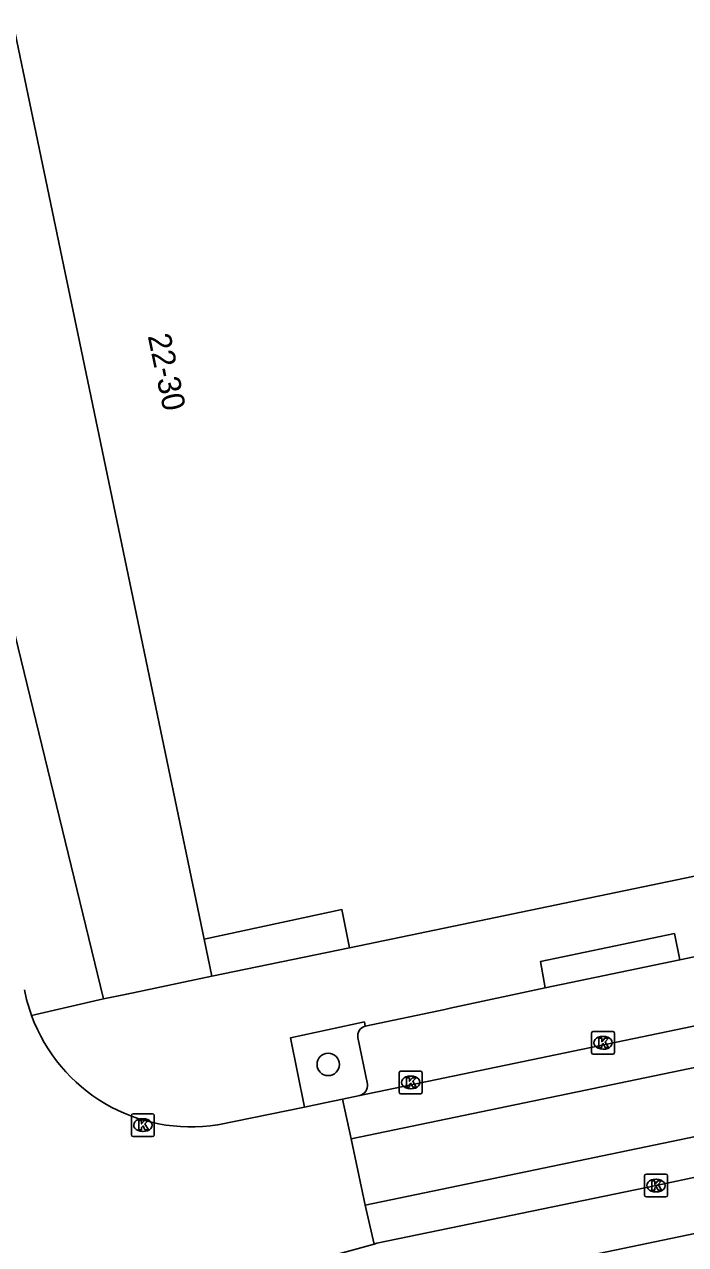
# Model space of a CAD drawing. Extents: x 162990 to 165007, y 383433 to 384336.
# Drawn here: x 164297.4 to 164326.4, y 384112.8 to 384166.2 of the extents above; entities that cross this region are included whole.
import ezdxf

# ---------------------------------------------------------------- set-up
doc = ezdxf.new("R2010")
doc.units = 0
for name, color, linetype in [('IMGEO_Boom', 7, 'Continuous'), ('IMGEO_Kolk', 7, 'Continuous'), ('IMGEO_Pand', 7, 'Continuous'), ('IMGEO_Pand_nummerreeks', 7, 'Continuous'), ('IMGEO_Parkeervlak_open', 7, 'Continuous'), ('IMGEO_Rijbaan_lokaal_gesloten', 7, 'Continuous'), ('IMGEO_Rijbaan_lokaal_open', 7, 'Continuous'), ('IMGEO_Voetpad_open', 7, 'Continuous')]:
    doc.layers.add(name, color=color, linetype=linetype)

msp = doc.modelspace()

# ---------------------------------------------------------------- linework, layer by layer
at = {"layer": 'IMGEO_Boom'}
msp.add_circle((164310.713, 384120.674), 0.489, dxfattribs=at)
at = {"layer": 'IMGEO_Kolk'}
for p, q in [((164322.313, 384122.119), (164323.165, 384122.119)), ((164322.238, 384121.193), (164322.238, 384122.045)), ((164322.726, 384121.899), (164322.751, 384121.899)), ((164323.239, 384122.045), (164323.239, 384121.193)), ((164323.165, 384121.119), (164322.313, 384121.119)), ((164322.749, 384121.339), (164322.724, 384121.339)), ((164313.823, 384119.459), (164313.823, 384120.311)), ((164313.898, 384120.385), (164314.75, 384120.385)), ((164314.311, 384120.165), (164314.336, 384120.165)), ((164314.824, 384120.311), (164314.824, 384119.459)), ((164314.334, 384119.605), (164314.309, 384119.605)), ((164314.75, 384119.385), (164313.898, 384119.385)), ((164302.104, 384117.592), (164302.104, 384118.444)), ((164302.179, 384118.518), (164303.031, 384118.518)), ((164303.105, 384118.444), (164303.105, 384117.592)), ((164302.592, 384118.298), (164302.617, 384118.298)), ((164303.031, 384117.518), (164302.179, 384117.518)), ((164302.615, 384117.738), (164302.59, 384117.738)), ((164324.559, 384114.949), (164324.559, 384115.801)), ((164324.634, 384115.875), (164325.486, 384115.875)), ((164325.56, 384115.801), (164325.56, 384114.949)), ((164325.047, 384115.655), (164325.072, 384115.655)), ((164325.486, 384114.875), (164324.634, 384114.875)), ((164325.07, 384115.095), (164325.045, 384115.095))]:
    msp.add_line(p, q, dxfattribs=at)
for points in [[(164322.313, 384122.119), (164323.165, 384122.119)], [(164322.238, 384121.193), (164322.238, 384122.045)], [(164322.559, 384121.819), (164322.682, 384121.819), (164322.682, 384121.668), (164322.812, 384121.819), (164322.976, 384121.819), (164322.83, 384121.668), (164322.983, 384121.419), (164322.831, 384121.419), (164322.746, 384121.583), (164322.682, 384121.516), (164322.682, 384121.419), (164322.559, 384121.419), (164322.559, 384121.819)], [(164323.239, 384122.045), (164323.239, 384121.193)], [(164323.165, 384121.119), (164322.313, 384121.119)], [(164313.823, 384119.459), (164313.823, 384120.311)], [(164313.898, 384120.385), (164314.75, 384120.385)], [(164314.144, 384120.085), (164314.267, 384120.085), (164314.267, 384119.934), (164314.397, 384120.085), (164314.561, 384120.085), (164314.415, 384119.934), (164314.568, 384119.685), (164314.416, 384119.685), (164314.331, 384119.849), (164314.267, 384119.782), (164314.267, 384119.685), (164314.144, 384119.685), (164314.144, 384120.085)], [(164314.824, 384120.311), (164314.824, 384119.459)], [(164314.75, 384119.385), (164313.898, 384119.385)], [(164302.104, 384117.592), (164302.104, 384118.444)], [(164302.179, 384118.518), (164303.031, 384118.518)], [(164303.105, 384118.444), (164303.105, 384117.592)], [(164302.425, 384118.218), (164302.548, 384118.218), (164302.548, 384118.067), (164302.678, 384118.218), (164302.842, 384118.218), (164302.696, 384118.067), (164302.849, 384117.818), (164302.697, 384117.818), (164302.612, 384117.982), (164302.548, 384117.915), (164302.548, 384117.818), (164302.425, 384117.818), (164302.425, 384118.218)], [(164303.031, 384117.518), (164302.179, 384117.518)], [(164324.559, 384114.949), (164324.559, 384115.801)], [(164324.634, 384115.875), (164325.486, 384115.875)], [(164325.56, 384115.801), (164325.56, 384114.949)], [(164324.88, 384115.575), (164325.003, 384115.575), (164325.003, 384115.424), (164325.133, 384115.575), (164325.297, 384115.575), (164325.151, 384115.424), (164325.304, 384115.175), (164325.152, 384115.175), (164325.067, 384115.339), (164325.003, 384115.272), (164325.003, 384115.175), (164324.88, 384115.175), (164324.88, 384115.575)], [(164325.486, 384114.875), (164324.634, 384114.875)]]:
    msp.add_lwpolyline(points, dxfattribs=at)
for centre, start, end in [((164322.315, 384122.043), 91.552, 178.448), ((164322.315, 384122.043), 91.552, 178.448), ((164323.163, 384122.043), 1.552, 88.448), ((164323.163, 384122.043), 1.552, 88.448), ((164322.315, 384121.195), 181.552, 268.448), ((164322.315, 384121.195), 181.552, 268.448), ((164323.163, 384121.195), 271.552, 358.448), ((164323.163, 384121.195), 271.552, 358.448), ((164313.9, 384120.309), 91.552, 178.448), ((164313.9, 384120.309), 91.552, 178.448), ((164314.748, 384120.309), 1.552, 88.448), ((164314.748, 384120.309), 1.552, 88.448), ((164313.9, 384119.461), 181.552, 268.448), ((164313.9, 384119.461), 181.552, 268.448), ((164314.748, 384119.461), 271.552, 358.448), ((164314.748, 384119.461), 271.552, 358.448), ((164302.181, 384118.442), 91.552, 178.448), ((164302.181, 384118.442), 91.552, 178.448), ((164303.029, 384118.442), 1.552, 88.448), ((164303.029, 384118.442), 1.552, 88.448), ((164302.181, 384117.594), 181.552, 268.448), ((164302.181, 384117.594), 181.552, 268.448), ((164303.029, 384117.594), 271.552, 358.448), ((164303.029, 384117.594), 271.552, 358.448), ((164324.636, 384115.799), 91.552, 178.448), ((164324.636, 384115.799), 91.552, 178.448), ((164325.484, 384115.799), 1.552, 88.448), ((164325.484, 384115.799), 1.552, 88.448), ((164324.636, 384114.951), 181.552, 268.448), ((164324.636, 384114.951), 181.552, 268.448), ((164325.484, 384114.951), 271.552, 358.448), ((164325.484, 384114.951), 271.552, 358.448)]:
    msp.add_arc(centre, 0.0765, start, end, dxfattribs=at)
for centre, major_axis, ratio, start_param, end_param in [((164322.725, 384121.619), (-0.387, 0.002), 0.722429, 4.712389, 7.853982), ((164322.75, 384121.619), (-0.39, 0.002), 0.717154, 1.570796, 4.712389), ((164314.31, 384119.885), (-0.387, 0.002), 0.722429, 4.712389, 7.853982), ((164314.335, 384119.885), (-0.39, 0.002), 0.717154, 1.570796, 4.712389), ((164302.591, 384118.018), (-0.387, 0.002), 0.722429, 4.712389, 7.853982), ((164302.616, 384118.018), (-0.39, 0.002), 0.717154, 1.570796, 4.712389), ((164325.046, 384115.375), (-0.387, 0.002), 0.722429, 4.712389, 7.853982), ((164325.071, 384115.375), (-0.39, 0.002), 0.717154, 1.570796, 4.712389)]:
    msp.add_ellipse(centre, major_axis=major_axis, ratio=ratio, start_param=start_param, end_param=end_param, dxfattribs=at)
at = {"layer": 'IMGEO_Pand'}
for points in [[(164305.282, 384126.16), (164296.446, 384168.542)], [(164357.983, 384135.415), (164339.521, 384131.57), (164311.652, 384125.77)], [(164311.652, 384125.77), (164311.315, 384127.446), (164305.282, 384126.16)]]:
    msp.add_lwpolyline(points, dxfattribs=at)
at = {"layer": 'IMGEO_Parkeervlak_open'}
msp.add_lwpolyline([(164312.431, 384119.81), (164312.014, 384121.845)], dxfattribs=at)
for centre, radius, start, end in [((164312.437, 384121.93), 0.432, 103.7158, 191.4006), ((164311.979, 384119.753), 0.455, 284.7477, 7.1305)]:
    msp.add_arc(centre, radius, start, end, dxfattribs=at)
at = {"layer": 'IMGEO_Rijbaan_lokaal_gesloten'}
for points in [[(164352.456, 384127.707), (164312.095, 384119.313)], [(164311.716, 384117.424), (164353.774, 384126.16)], [(164354.404, 384123.295), (164351.001, 384122.559), (164312.331, 384114.52)], [(164311.344, 384119.156), (164312.095, 384119.313)], [(164329.856, 384116.395), (164325.06, 384115.375), (164312.835, 384112.85), (164312.721, 384112.808)]]:
    msp.add_lwpolyline(points, dxfattribs=at)
at = {"layer": 'IMGEO_Rijbaan_lokaal_open'}
for points in [[(164309.676, 384118.809), (164310.56, 384118.993), (164311.344, 384119.156)], [(164311.344, 384119.156), (164311.716, 384117.424)], [(164305.878, 384118.032), (164309.676, 384118.809)], [(164312.331, 384114.52), (164311.716, 384117.424)], [(164312.721, 384112.808), (164312.331, 384114.52)], [(164312.721, 384112.808), (164310.6, 384112.229)]]:
    msp.add_lwpolyline(points, dxfattribs=at)
for centre, radius, start, end in [((164304.636, 384125.345), 7.35, 191.0254, 200.1228), ((164304.707, 384125.362), 7.422, 200.0566, 279.075)]:
    msp.add_arc(centre, radius, start, end, dxfattribs=at)
at = {"layer": 'IMGEO_Voetpad_open'}
for points in [[(164288.313, 384180.115), (164291.397, 384164.464), (164293.215, 384156.373), (164296.763, 384140.464), (164300.887, 384123.541)], [(164326.106, 384125.245), (164339.216, 384127.992)], [(164320.201, 384124.026), (164319.996, 384125.177), (164325.862, 384126.395), (164326.106, 384125.245)], [(164305.62, 384124.539), (164305.282, 384126.16)], [(164311.652, 384125.77), (164305.62, 384124.539)], [(164326.106, 384125.245), (164320.201, 384124.026)], [(164300.887, 384123.541), (164301.901, 384123.755), (164305.62, 384124.539)], [(164312.335, 384122.35), (164315.82, 384123.08), (164316.045, 384123.129), (164320.201, 384124.026)], [(164300.887, 384123.541), (164297.735, 384122.816)], [(164309.676, 384118.809), (164309.067, 384121.84), (164312.298, 384122.531), (164312.335, 384122.35)], [(164310.936, 384109.978), (164330.255, 384114.008)]]:
    msp.add_lwpolyline(points, dxfattribs=at)

# ---------------------------------------------------------------- texts
at = {"layer": 'IMGEO_Pand_nummerreeks'}
msp.add_text('22-30', height=1, rotation=281.86, dxfattribs=at).set_placement((164302.814, 384152.549))

doc.saveas('drawing.dxf')
